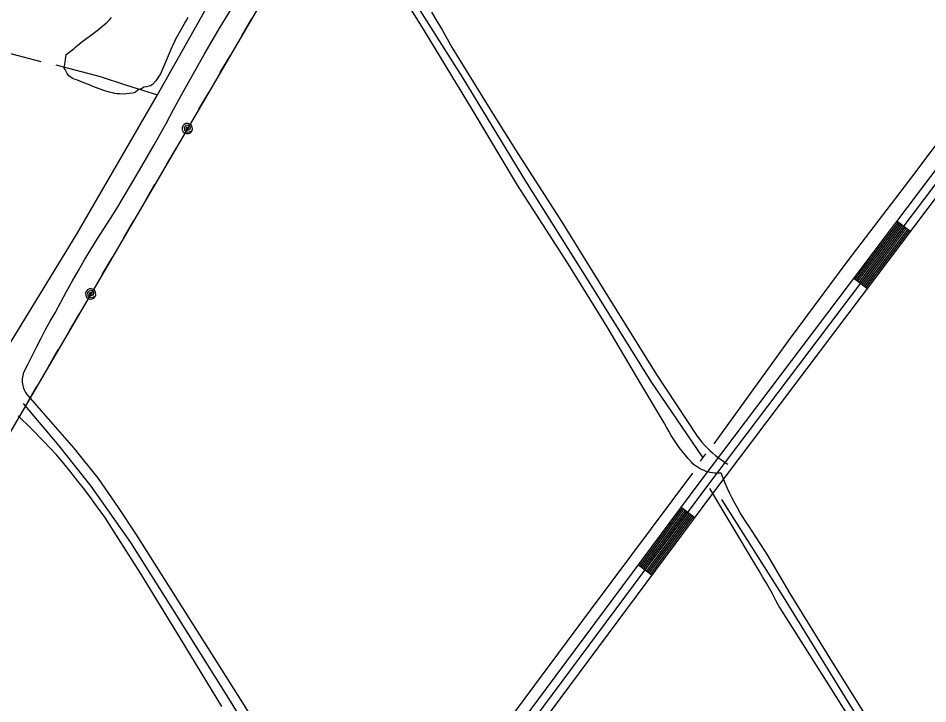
# Model space of a CAD drawing. Extents: x 3392644 to 3430565, y 576657 to 602123.
# Drawn here: x 3414797 to 3416383, y 595698 to 596893 of the extents above; entities that cross this region are included whole.
import ezdxf

# ---------------------------------------------------------------- set-up
doc = ezdxf.new("R2010")
doc.units = 0
for name, color, linetype in [('V-DTCH-CNTR', 7, 'Continuous'), ('V-ROAD-CNTR', 7, 'Continuous'), ('V-SITE-VEGE', 7, 'Continuous'), ('V-TOPO-SHOR', 7, 'Continuous'), ('V-UTIL-LINE', 7, 'Continuous')]:
    doc.layers.add(name, color=color, linetype=linetype)

msp = doc.modelspace()

# ---------------------------------------------------------------- linework, layer by layer
at = {"layer": 'V-DTCH-CNTR'}
for points in [[(3415034.3, 596672.4), (3415055.4, 596709.7), (3415068.3, 596734), (3415081.3, 596758.1), (3415094.6, 596782.2), (3415108, 596806.1), (3415121.7, 596830), (3415135.6, 596853.7), (3415149.6, 596877.3), (3415184.7, 596935.4)], [(3416023.1, 596099.9), (3416019.3, 596099.7), (3416015.5, 596099.7), (3416011.7, 596099.9), (3416007.9, 596100.3), (3416004.1, 596101), (3416000.4, 596101.9), (3415996.8, 596102.9), (3415993.2, 596104.2), (3415989.7, 596105.8), (3415986.3, 596107.5), (3415983, 596109.4), (3415979.9, 596111.5), (3415976.8, 596113.7), (3415973.9, 596116.2), (3415971.1, 596118.8), (3415965.6, 596125.1), (3415960.2, 596131.5), (3415955, 596138.1), (3415950, 596144.8), (3415945.1, 596151.6), (3415940.5, 596158.6), (3415936, 596165.7), (3415931.7, 596172.9), (3415927.6, 596180.2), (3415923.7, 596187.6), (3415882.7, 596255.7), (3415824, 596355.1), (3415756.1, 596464.6), (3415668.1, 596601.8), (3415589.7, 596733.5), (3415505.7, 596871.2), (3415471.9, 596925.7)], [(3415517.9, 596903.4), (3415527.2, 596888.1), (3415536.3, 596872.7), (3415545.2, 596857.2), (3415554, 596841.6), (3415590.7, 596782.1), (3415627.5, 596722.7), (3415664.5, 596663.4), (3415744.5, 596538.8), (3415824.9, 596408.7), (3415909.3, 596273.5), (3415981.2, 596164.1), (3415985.3, 596158.9), (3415989.5, 596153.8), (3415993.9, 596148.9), (3415998.5, 596144.2), (3416003.2, 596139.5), (3416008.1, 596135.1), (3416013.1, 596130.8), (3416018.3, 596126.7), (3416023.5, 596122.8), (3416029, 596119), (3416034.5, 596115.4)], [(3415225.5, 595641.5), (3415152.7, 595756.1), (3415070.8, 595886.2), (3415003.2, 595993.6), (3414971.9, 596039.8), (3414937, 596090.3), (3414894.8, 596143.6), (3414837.9, 596208.3), (3414814.6, 596235), (3414812.8, 596237.2), (3414811.1, 596239.6), (3414809.6, 596242.1), (3414808.3, 596244.6), (3414807.2, 596247.3), (3414806.3, 596250.1), (3414805.6, 596252.9), (3414805.1, 596255.7), (3414804.8, 596258.6), (3414804.7, 596261.5), (3414804.8, 596264.4), (3414805.1, 596267.2), (3414805.6, 596270.1), (3414806.3, 596272.9), (3414807.2, 596275.6), (3414814.5, 596290.7), (3414821.9, 596305.6), (3414829.5, 596320.5), (3414837.2, 596335.3), (3414845.1, 596350), (3414853.2, 596364.7), (3414861.4, 596379.2), (3414871.4, 596397.9), (3414881.5, 596416.5), (3414891.8, 596435), (3414902.3, 596453.4), (3414913.1, 596471.7), (3414924, 596489.8), (3414935.1, 596507.9), (3414946.4, 596525.8), (3414957.9, 596543.6), (3414969.5, 596561.3), (3414991.4, 596598.2), (3415013, 596635.2), (3415034.3, 596672.4)], [(3415152.3, 595693.2), (3415080, 595811.8), (3415010.4, 595925.6), (3414948.1, 596023), (3414936.7, 596039), (3414925, 596054.8), (3414913.2, 596070.5), (3414901.2, 596086.1), (3414889, 596101.5), (3414876.7, 596116.8), (3414864.2, 596132), (3414842, 596154.8), (3414819.6, 596177.5), (3414796.9, 596199.9)], [(3416143.4, 595890), (3416133.7, 595907), (3416123.9, 595923.9), (3416113.8, 595940.6), (3416103.6, 595957.3), (3416093.2, 595973.8), (3416082.6, 595990.3), (3416071.8, 596006.6), (3416066.5, 596014.5), (3416061.3, 596022.6), (3416056.3, 596030.8), (3416051.5, 596039.1), (3416046.9, 596047.5), (3416042.4, 596056), (3416038.2, 596064.6), (3416034.1, 596073.3), (3416030.2, 596082.1), (3416026.6, 596090.9), (3416023.1, 596099.9)], [(3416002.9, 596072.8), (3416082.1, 595939.8), (3416089.7, 595927.8), (3416097.1, 595915.7), (3416104.3, 595903.4), (3416111.3, 595891), (3416118.1, 595878.5), (3416124.6, 595865.8)], [(3416448.5, 595399), (3416372.2, 595524), (3416294, 595647.4), (3416217.3, 595770.5), (3416143.4, 595890)], [(3416124.6, 595865.8), (3416210.4, 595730.6), (3416306.5, 595577.3), (3416389.2, 595443.3)]]:
    msp.add_lwpolyline(points, dxfattribs=at)
at = {"layer": 'V-ROAD-CNTR'}
for p, q in [((3416329.7, 596539.4), (3416353.7, 596521.4)), ((3416254.4, 596439.7), (3416278.3, 596421.6)), ((3415953.3, 596040.4), (3415977.4, 596022.5)), ((3415878.7, 595940.1), (3415902.8, 595922.2))]:
    msp.add_line(p, q, dxfattribs=at)
for points in [[(3413118, 592133.5), (3413250.7, 592377), (3413294.6, 592444.7), (3414203.8, 593699.8), (3414505.9, 594097), (3415105.1, 594899.5), (3415984.6, 596082.5), (3416670.7, 596990.9), (3417115, 597580.5), (3417362.2, 597901.6), (3417717.3, 598374.5), (3418006.8, 598771.4), (3418324.3, 599199.5), (3418633.3, 599608.6), (3418989.8, 600090.7), (3419158.6, 600313.1)], [(3414215.9, 593690.9), (3414517.9, 594088), (3415117.1, 594890.5), (3415996.6, 596073.5), (3416682.7, 596981.8), (3417127, 597571.4), (3417374.2, 597892.5), (3417729.4, 598365.6), (3418018.9, 598762.5), (3418336.3, 599190.5), (3418645.3, 599599.7), (3419001.8, 600081.7), (3419176.9, 600312.5)], [(3413125.2, 591785.2), (3413121.9, 591829.8), (3413113.9, 591896.2), (3413112.8, 591966.7), (3413121.2, 592036.3), (3413141.4, 592113.9), (3413276.5, 592361.7), (3413319.3, 592427.7), (3414227.9, 593681.9), (3414529.9, 594079), (3415129.1, 594881.5), (3416008.7, 596064.5), (3416620.1, 596874.2)], [(3416256.8, 596437.9), (3416332.1, 596537.6)], [(3416259.2, 596436.1), (3416334.5, 596535.8)], [(3416261.6, 596434.3), (3416336.9, 596534)], [(3416264, 596432.5), (3416339.3, 596532.2)], [(3416266.4, 596430.7), (3416341.7, 596530.4)], [(3416268.8, 596428.9), (3416344.1, 596528.6)], [(3416271.2, 596427), (3416346.5, 596526.8)], [(3416273.6, 596425.2), (3416348.9, 596525)], [(3416275.9, 596423.4), (3416351.3, 596523.2)], [(3415881.1, 595938.3), (3415955.7, 596038.6)], [(3415883.5, 595936.5), (3415958.1, 596036.8)], [(3415885.9, 595934.7), (3415960.5, 596035)], [(3415888.4, 595932.9), (3415962.9, 596033.2)], [(3415890.8, 595931.1), (3415965.3, 596031.4)], [(3415893.2, 595929.3), (3415967.8, 596029.6)], [(3415895.6, 595927.5), (3415970.2, 596027.9)], [(3415898, 595925.8), (3415972.6, 596026.1)], [(3415900.4, 595924), (3415975, 596024.3)]]:
    msp.add_lwpolyline(points, dxfattribs=at)
at = {"layer": 'V-SITE-VEGE'}
msp.add_lwpolyline([(3415093, 596894.5), (3415089, 596887.5), (3415075.1, 596862), (3415073.5, 596859.7), (3415066.2, 596845), (3415065.4, 596842.7), (3415053.9, 596816.6), (3415045.5, 596795.9), (3415037.2, 596783.6), (3415031.4, 596777.4), (3415029.6, 596776.4), (3415027.8, 596775.1), (3415020.7, 596773.2), (3415016.5, 596772.7), (3415013.9, 596770.9), (3415011.8, 596769.9), (3415008.2, 596768.9), (3415005.8, 596767.7), (3415001.9, 596764.1), (3414999.2, 596762.8), (3414996.6, 596762.1), (3414986.2, 596761), (3414983.3, 596760.7), (3414973.7, 596760.9), (3414969.8, 596761.2), (3414964.9, 596761.8), (3414961.8, 596762.6), (3414956.1, 596764.3), (3414946.5, 596766.8), (3414932.1, 596772.2), (3414926.1, 596774.6), (3414922.5, 596776.2), (3414913.2, 596779.8), (3414908.8, 596781.6), (3414906.2, 596782.5), (3414898.7, 596785.7), (3414894.6, 596786.8), (3414892, 596788.1), (3414885.3, 596792.7), (3414882.5, 596796.6), (3414879, 596803.4), (3414877.5, 596806), (3414877.8, 596809.4), (3414878.6, 596812.8), (3414879.2, 596816.4), (3414880.9, 596829.6), (3414894.9, 596840.3), (3414898, 596843.1), (3414908.3, 596851.8), (3414923.3, 596863), (3414937.5, 596873.2), (3414952.3, 596886.2), (3414956.5, 596890.3), (3414960.2, 596894.4)], dxfattribs=at)
at = {"layer": 'V-TOPO-SHOR'}
for p, q in [((3414761.2, 596837.1), (3414836.6, 596817.8)), ((3416010.6, 596150.9), (3416142.5, 596332.9)), ((3416023.5, 596053.7), (3416130.9, 595884.4))]:
    msp.add_line(p, q, dxfattribs=at)
for points in [[(3413719.3, 594487.5), (3413821.7, 594665.1), (3413943.5, 594875.8), (3414046.4, 595053.8), (3414117.7, 595179.3), (3414214.7, 595345.8), (3414307.3, 595507.5), (3414414.1, 595693.1), (3414472.3, 595787), (3414476.8, 595794.3), (3414568.7, 595944.4), (3414664.4, 596114.9), (3414711.3, 596200.9), (3414777.1, 596316), (3414900.1, 596517.9), (3415040.1, 596759.5), (3415140.2, 596937.3), (3415267.1, 597151.6), (3415370.7, 597336.4), (3415468.8, 597510), (3415546.7, 597642.9)], [(3415468.1, 596954.2), (3415572.4, 596788.4), (3415681.6, 596609), (3415791.1, 596435.2), (3415900.2, 596259.8), (3415991.3, 596126.7)], [(3416142.5, 596332.9), (3416244.7, 596470.3), (3416350.5, 596608.9), (3416465.4, 596761.8), (3416562.1, 596890.1)], [(3414862.7, 596811.9), (3414940.1, 596791.1), (3414985.8, 596776.4), (3415013.9, 596767.8), (3415040.1, 596759.5)], [(3414806.1, 596221.3), (3414868, 596147.2), (3414923.8, 596077.1), (3414993, 595979.1), (3415063.5, 595867.1), (3415163.8, 595706.8), (3415269.7, 595536.2), (3415336.1, 595429.4), (3415375.5, 595368.8), (3415403.8, 595333.7)], [(3415986.8, 596120.8), (3415991.3, 596126.7), (3415996.3, 596133.3)], [(3415423.4, 595360.4), (3415538.6, 595515.2), (3415667.8, 595689.3), (3415795.3, 595861), (3415973.7, 596100)], [(3416130.9, 595884.4), (3416244.1, 595701.4), (3416375.6, 595489.4), (3416511, 595272.4), (3416650.8, 595045.9), (3416695.6, 594973.4), (3416768.4, 594855.9), (3416825.4, 594771.3)]]:
    msp.add_lwpolyline(points, dxfattribs=at)
at = {"layer": 'V-UTIL-LINE'}
for points in [[(3417186.9, 600288.9), (3415306.3, 597067), (3413990.6, 594816), (3413738.9, 594367.6), (3414019.2, 594062.9), (3414329.6, 593576.7), (3414657.5, 593049.7), (3414990.4, 592513), (3415312.2, 591995.3), (3416131.6, 590652.7), (3416386.4, 590188.3), (3416495, 589926), (3416596.3, 589669.8), (3416757.3, 589120.1), (3417006.5, 588058.7), (3418156.5, 588313.4), (3418409.9, 588351.9)], [(3415203.6, 596891.4), (3415186.5, 596862)], [(3415166.3, 596827.5), (3415149.1, 596798.1)], [(3415128.9, 596763.6), (3415111.8, 596734.2)], [(3415092.1, 596700.6), (3415095, 596700.8), (3415093.5, 596702.6), (3415090.8, 596702.3), (3415089.6, 596699.6), (3415092.4, 596697.8), (3415097, 596698.9), (3415097.4, 596703.1), (3415094, 596706.6), (3415089.5, 596705.7), (3415086.5, 596702.4), (3415087.3, 596697.6), (3415091.8, 596694.6), (3415099.9, 596696), (3415101, 596699.4), (3415100.8, 596702.9), (3415099.3, 596706), (3415096.6, 596708.4), (3415093.3, 596709.5), (3415089.8, 596709.3), (3415086.7, 596707.8), (3415084.3, 596705.1), (3415083.2, 596701.8), (3415083.4, 596698.3), (3415084.9, 596695.1), (3415087.6, 596692.8), (3415090.9, 596691.7), (3415094.4, 596691.9), (3415097.5, 596693.4), (3415099.9, 596696)], [(3415072.4, 596666.9), (3415055.3, 596637.5)], [(3415035.1, 596603), (3415017.9, 596573.7)], [(3414997.7, 596539.1), (3414980.6, 596509.8)], [(3414960.4, 596475.2), (3414943.2, 596445.9)], [(3414923.6, 596412.2), (3414926.4, 596412.4), (3414925, 596414.2), (3414922.2, 596414), (3414921, 596411.3), (3414923.9, 596409.4), (3414928.4, 596410.5), (3414928.9, 596414.8), (3414925.5, 596418.2), (3414921, 596417.3), (3414918, 596414), (3414918.7, 596409.3), (3414923.3, 596406.2), (3414931.3, 596407.7), (3414932.5, 596411), (3414932.3, 596414.5), (3414930.7, 596417.7), (3414928.1, 596420), (3414924.8, 596421.1), (3414921.3, 596420.9), (3414918.1, 596419.4), (3414915.8, 596416.8), (3414914.6, 596413.4), (3414914.9, 596409.9), (3414916.4, 596406.8), (3414919, 596404.5), (3414922.3, 596403.3), (3414925.8, 596403.5), (3414929, 596405.1), (3414931.3, 596407.7)], [(3414903.9, 596378.5), (3414886.7, 596349.2)], [(3414866.5, 596314.6), (3414849.4, 596285.3)], [(3414829.2, 596250.8), (3414812, 596221.4)]]:
    msp.add_lwpolyline(points, dxfattribs=at)

doc.saveas('drawing.dxf')
